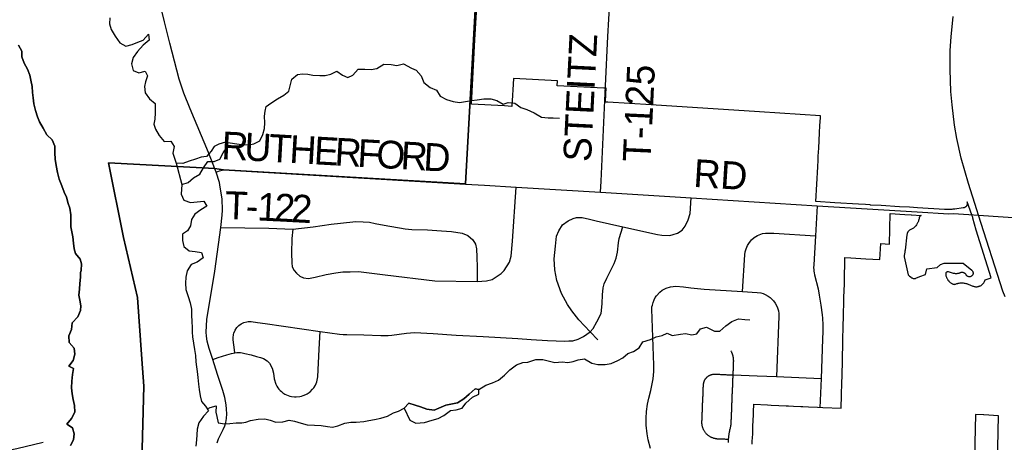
# Model space of a CAD drawing. Extents: x 114843 to 284848, y 317643 to 566895.
# Drawn here: x 168629 to 179255, y 463781 to 468339 of the extents above; entities that cross this region are included whole.
import ezdxf

# ---------------------------------------------------------------- set-up
doc = ezdxf.new("R2010")
doc.units = 0
for name, color, linetype in [('GM_X_Corporation', 7, 'Continuous'), ('GM_X_County_Road', 7, 'Continuous'), ('GM_X_Major_Lake', 7, 'Continuous'), ('GM_X_Major_River', 7, 'Continuous'), ('GM_X_Minor_Lake', 7, 'Continuous'), ('GM_X_Minor_River', 7, 'Continuous'), ('GM_X_State_Route', 7, 'Continuous'), ('GM_X_Township', 7, 'Continuous'), ('GM_X_Township_Road', 7, 'Continuous'), ('GM_X_Township_Road_Text', 7, 'Continuous')]:
    doc.layers.add(name, color=color, linetype=linetype)

msp = doc.modelspace()

# ---------------------------------------------------------------- linework, layer by layer
at = {"layer": 'GM_X_Corporation'}
for points in [[(176535, 463762), (176536, 463788), (176538, 463832), (176540, 463870), (176543, 463950), (176543, 463956), (176549, 464078), (176550, 464110), (176553, 464191), (176700, 464184), (176741, 464182), (176822, 464179), (176902, 464175), (176926, 464174), (176981, 464171), (177061, 464167), (177082, 464166), (177141, 464163), (177238, 464159), (177298, 464156), (177495, 464147), (177499, 464288), (177500, 464316), (177502, 464398), (177508, 464646), (177514, 464886), (177518, 465029), (177518, 465046), (177520, 465123), (177520, 465129), (177521, 465193), (177523, 465263), (177525, 465338), (177525, 465347), (177527, 465413), (177529, 465488), (177529, 465521), (177532, 465610), (177532, 465617), (177533, 465671), (177536, 465773), (177599, 465769), (177761, 465759), (177837, 465755), (177912, 465751), (177923, 465924), (178017, 465918), (178025, 466247), (178182, 466238), (178250, 466233), (178254, 466233), (178357, 466227), (178357, 466226), (178356, 466226), (178354, 466225), (178351, 466224), (178349, 466222), (178347, 466221), (178345, 466219), (178343, 466217), (178342, 466215), (178340, 466213), (178339, 466210), (178338, 466207), (178336, 466196), (178336, 466194), (178335, 466190), (178334, 466185), (178332, 466179), (178331, 466175), (178330, 466172), (178328, 466166), (178326, 466160), (178322, 466152), (178319, 466146), (178316, 466140), (178311, 466132), (178306, 466125), (178300, 466117), (178296, 466112), (178292, 466107), (178286, 466101), (178281, 466096), (178276, 466092), (178232, 466070), (178228, 466066), (178224, 466062), (178220, 466057), (178217, 466053), (178215, 466050), (178214, 466047), (178212, 466044), (178211, 466042), (178210, 466040), (178208, 466035), (178207, 466031), (178206, 466027), (178204, 466020), (178185, 465854), (178183, 465843), (178181, 465831), (178175, 465795), (178175, 465782), (178218, 465587), (178233, 465574), (178250, 465560), (178254, 465556), (178257, 465555), (178260, 465553), (178263, 465551), (178266, 465550), (178270, 465549), (178275, 465548), (178278, 465548), (178284, 465548), (178287, 465548), (178292, 465549), (178296, 465549), (178300, 465551), (178345, 465568), (178405, 465590), (178418, 465650), (178532, 465667), (178567, 465700), (178607, 465712), (178813, 465714), (178904, 465636), (178908, 465633), (178911, 465628), (178913, 465626), (178915, 465622), (178916, 465620), (178917, 465616), (178918, 465612), (178918, 465609), (178919, 465606), (178918, 465602), (178918, 465598), (178917, 465594), (178916, 465591), (178914, 465587), (178912, 465584), (178910, 465581), (178908, 465578), (178906, 465576), (178902, 465574), (178898, 465571), (178893, 465568), (178887, 465567), (178882, 465566), (178876, 465566), (178871, 465566), (178865, 465568), (178861, 465569), (178858, 465571), (178854, 465574), (178851, 465577), (178848, 465580), (178846, 465582), (178845, 465584), (178842, 465589), (178839, 465594), (178835, 465598), (178833, 465600), (178830, 465602), (178826, 465605), (178823, 465607), (178819, 465608), (178814, 465610), (178811, 465611), (178808, 465612), (178803, 465612), (178799, 465612), (178796, 465612), (178790, 465612), (178787, 465611), (178784, 465610), (178780, 465609), (178773, 465605), (178768, 465604), (178763, 465602), (178758, 465601), (178751, 465600), (178744, 465599), (178737, 465599), (178732, 465599), (178727, 465599), (178721, 465600), (178713, 465602), (178706, 465603), (178654, 465620), (178650, 465621), (178648, 465621), (178645, 465621), (178641, 465620), (178637, 465619), (178634, 465617), (178631, 465614), (178628, 465612), (178626, 465608), (178624, 465605), (178624, 465602), (178623, 465600), (178623, 465596), (178623, 465593), (178624, 465584), (178626, 465577), (178628, 465570), (178630, 465563), (178632, 465557), (178634, 465552), (178637, 465546), (178641, 465540), (178645, 465534), (178647, 465530), (178650, 465526), (178655, 465521), (178658, 465517), (178663, 465512), (178666, 465509), (178671, 465504), (178677, 465500), (178683, 465496), (178689, 465492), (178693, 465490), (178698, 465488), (178702, 465486), (178706, 465485), (178711, 465485), (178716, 465484), (178722, 465485), (178725, 465485), (178730, 465487), (178744, 465492), (178753, 465494), (178759, 465496), (178769, 465497), (178778, 465499), (178784, 465499), (178791, 465500), (178797, 465500), (178803, 465500), (178813, 465499), (178822, 465498), (178831, 465497), (178840, 465495), (178846, 465493), (178853, 465491), (178858, 465489), (178867, 465486), (178915, 465465), (178923, 465463), (178931, 465460), (178936, 465460), (178943, 465459), (178950, 465458), (178957, 465459), (178964, 465459), (178969, 465460), (178976, 465462), (178982, 465463), (178988, 465465), (178993, 465467), (178997, 465470), (179004, 465473), (179008, 465476), (179014, 465480), (179018, 465483), (179023, 465488), (179027, 465493), (179031, 465498), (179034, 465502), (179037, 465508), (179041, 465514), (179043, 465518), (179045, 465523), (179048, 465532), (179049, 465532), (179114, 465553), (178950, 466070), (178917, 466199), (178915, 466204), (178904, 466234), (178853, 466373), (178855, 466364), (178856, 466360), (178856, 466356), (178855, 466351), (178854, 466347), (178853, 466344), (178852, 466340), (178850, 466335), (178849, 466333), (178846, 466329), (178843, 466325), (178840, 466322), (178837, 466319), (178833, 466316), (178828, 466313), (178825, 466312), (178821, 466311), (178816, 466309), (178813, 466309), (178720, 466296), (178700, 466294), (178689, 466293), (178677, 466292), (178666, 466292), (178654, 466291), (178642, 466291), (178631, 466291), (178620, 466291), (178611, 466292), (178319, 466310), (178231, 466315), (178126, 466321), (177925, 466333), (177812, 466340), (177810, 466340), (177810, 466340), (177810, 466340), (177809, 466341), (177808, 466341), (177807, 466341), (177758, 466344), (177681, 466348), (177680, 466348), (177427, 466364), (177222, 466377), (177222, 466377), (177242, 466752), (177246, 466823), (177248, 466868), (177253, 466953), (177257, 467035), (177261, 467117), (177266, 467199), (177270, 467280), (177271, 467302), (176612, 467344), (175445, 467419), (174975, 467449), (174950, 467450), (174955, 467540), (174958, 467600), (174932, 467601), (174429, 467624), (174433, 467679), (173957, 467704), (173941, 467403), (173863, 467408), (173504, 467426), (173543, 468121), (173580, 468782)], [(179173, 463213), (179194, 464067), (179034, 464075), (179032, 464075), (178945, 464079), (178911, 462684)]]:
    msp.add_lwpolyline(points, dxfattribs=at)
at = {"layer": 'GM_X_County_Road'}
msp.add_lwpolyline([(179263, 465351), (179241, 465409), (178978, 466230), (178958, 466288), (178868, 466572), (178791, 466844), (178744, 467058), (178719, 467202), (178691, 467420), (178679, 467566), (178670, 467801), (178672, 468007), (178681, 468153), (178702, 468373)], dxfattribs=at)
at = {"layer": 'GM_X_Major_Lake'}
msp.add_line((170319, 466791), (170379, 466562), dxfattribs=at)
for points in [[(169601, 468360), (169600, 468294), (169618, 468232), (169658, 468160), (169710, 468090), (169775, 468054), (169843, 468073), (169905, 468097), (169963, 468117), (170019, 468183), (170025, 468119), (169961, 468065), (169901, 467997), (169855, 467932), (169835, 467864), (169854, 467792), (169916, 467767), (169982, 467785), (170008, 467735), (169988, 467669), (169976, 467617), (169985, 467551), (170031, 467487), (170093, 467435), (170091, 467385), (170093, 467333), (170088, 467265), (170078, 467213), (170096, 467159), (170136, 467091), (170189, 467025), (170261, 467027), (170297, 466971), (170283, 466899), (170319, 466791)], [(169294, 465635), (169298, 465705), (169282, 465755), (169231, 465817), (169217, 465867), (169211, 465927), (169203, 465997), (169192, 466051), (169182, 466103), (169180, 466164), (169180, 466234), (169170, 466306), (169154, 466358), (169133, 466426), (169111, 466480), (169083, 466548), (169057, 466620), (169036, 466690), (169022, 466766), (169012, 466836), (169010, 466902), (169008, 466974), (168979, 467044), (168923, 467098), (168881, 467168), (168844, 467237), (168820, 467291), (168800, 467361), (168782, 467431), (168774, 467495), (168767, 467553), (168763, 467619), (168749, 467687), (168739, 467739), (168715, 467805), (168678, 467869), (168654, 467937), (168652, 468001), (168618, 468063)], [(170379, 466562), (170371, 466457), (170401, 466391), (170473, 466367), (170545, 466373), (170615, 466381), (170648, 466327), (170586, 466289), (170519, 466243), (170482, 466183), (170474, 466117), (170442, 466063), (170386, 466025), (170386, 465958), (170402, 465892), (170460, 465847), (170523, 465837), (170593, 465827), (170611, 465771), (170545, 465725), (170479, 465698), (170435, 465630), (170423, 465562), (170419, 465498), (170423, 465430), (170448, 465354), (170470, 465284), (170482, 465216), (170484, 465152), (170487, 465082), (170489, 465020), (170491, 464968), (170495, 464918), (170505, 464850), (170517, 464783), (170526, 464715), (170530, 464647), (170538, 464595), (170544, 464545), (170552, 464479), (170559, 464409), (170567, 464351), (170577, 464283), (170593, 464221), (170635, 464169), (170666, 464119), (170614, 464063), (170562, 463990), (170544, 463922), (170542, 463860), (170538, 463808), (170530, 463738)], [(169179, 463745), (169211, 463807), (169219, 463871), (169200, 463935), (169138, 463977), (169190, 464037), (169224, 464107), (169222, 464177), (169205, 464243), (169195, 464305), (169187, 464369), (169191, 464440), (169199, 464512), (169211, 464576), (169158, 464602), (169208, 464664), (169226, 464730), (169218, 464796), (169162, 464856), (169159, 464930), (169189, 464998), (169197, 465068), (169257, 465133), (169287, 465201), (169289, 465251), (169279, 465315), (169267, 465367), (169274, 465431), (169278, 465495), (169284, 465561), (169284, 465611), (169294, 465635)]]:
    msp.add_lwpolyline(points, dxfattribs=at)
at = {"layer": 'GM_X_Major_River'}
msp.add_line((170319, 466791), (170379, 466562), dxfattribs=at)
for points in [[(169601, 468360), (169600, 468294), (169618, 468232), (169658, 468160), (169710, 468090), (169775, 468054), (169843, 468073), (169905, 468097), (169963, 468117), (170019, 468183), (170025, 468119), (169961, 468065), (169901, 467997), (169855, 467932), (169835, 467864), (169854, 467792), (169916, 467767), (169982, 467785), (170008, 467735), (169988, 467669), (169976, 467617), (169985, 467551), (170031, 467487), (170093, 467435), (170091, 467385), (170093, 467333), (170088, 467265), (170078, 467213), (170096, 467159), (170136, 467091), (170189, 467025), (170261, 467027), (170297, 466971), (170283, 466899), (170319, 466791)], [(168618, 468063), (168652, 468001), (168654, 467937), (168678, 467869), (168715, 467805), (168739, 467739), (168749, 467687), (168763, 467619), (168767, 467553), (168774, 467495), (168782, 467431), (168800, 467361), (168820, 467291), (168844, 467237), (168881, 467168), (168923, 467098), (168979, 467044), (169008, 466974), (169010, 466902), (169012, 466836), (169022, 466766), (169036, 466690), (169057, 466620), (169083, 466548), (169111, 466480), (169133, 466426), (169154, 466358), (169170, 466306), (169180, 466234), (169180, 466164), (169182, 466103), (169192, 466051), (169203, 465997), (169211, 465927), (169217, 465867), (169231, 465817), (169282, 465755), (169298, 465705), (169294, 465635)], [(170379, 466562), (170446, 466582), (170506, 466634), (170574, 466672), (170614, 466740), (170661, 466809), (170728, 466809), (170788, 466835), (170827, 466901), (170863, 466962), (170849, 467018), (170779, 466995), (170727, 466971), (170697, 466919), (170645, 466863), (170589, 466856), (170527, 466836), (170457, 466814), (170389, 466789), (170319, 466791)], [(170379, 466562), (170371, 466457), (170401, 466391), (170473, 466367), (170545, 466373), (170615, 466381), (170648, 466327), (170586, 466289), (170519, 466243), (170482, 466183), (170474, 466117), (170442, 466063), (170386, 466025), (170386, 465958), (170402, 465892), (170460, 465847), (170523, 465837), (170593, 465827), (170611, 465771), (170545, 465725), (170479, 465698), (170435, 465630), (170423, 465562), (170419, 465498), (170423, 465430), (170448, 465354), (170470, 465284), (170482, 465216), (170484, 465152), (170487, 465082), (170489, 465020), (170491, 464968), (170495, 464918), (170505, 464850), (170517, 464783), (170526, 464715), (170530, 464647), (170538, 464595), (170544, 464545), (170552, 464479), (170559, 464409), (170567, 464351), (170577, 464283), (170593, 464221), (170635, 464169), (170666, 464119), (170614, 464063), (170562, 463990), (170544, 463922), (170542, 463860), (170538, 463808), (170530, 463738)], [(169294, 465635), (169284, 465611), (169284, 465561), (169278, 465495), (169274, 465431), (169267, 465367), (169279, 465315), (169289, 465251), (169287, 465201), (169257, 465133), (169197, 465068), (169189, 464998), (169159, 464930), (169162, 464856), (169218, 464796), (169226, 464730), (169208, 464664), (169158, 464602), (169211, 464576), (169199, 464512), (169191, 464440), (169187, 464369), (169195, 464305), (169205, 464243), (169222, 464177), (169224, 464107), (169190, 464037), (169138, 463977), (169200, 463935), (169219, 463871), (169211, 463807), (169179, 463745)]]:
    msp.add_lwpolyline(points, dxfattribs=at)
at = {"layer": 'GM_X_Minor_Lake'}
for points in [[(173586, 464350), (173544, 464357), (173480, 464299), (173421, 464250), (173353, 464206), (173283, 464191), (173229, 464181), (173178, 464159), (173104, 464128), (173024, 464138), (172954, 464163), (172898, 464181), (172830, 464204), (172780, 464148)], [(172780, 464148), (172841, 464020), (172905, 463987), (172997, 463993), (173081, 464020), (173145, 464038), (173208, 464071), (173278, 464125), (173338, 464132), (173406, 464150), (173445, 464203), (173517, 464269), (173586, 464300), (173586, 464350)]]:
    msp.add_lwpolyline(points, dxfattribs=at)
at = {"layer": 'GM_X_Minor_River'}
for points in [[(171023, 466992), (171038, 466992), (171104, 466990), (171156, 467001), (171220, 467033), (171255, 467101), (171270, 467167), (171274, 467227), (171273, 467299), (171277, 467352), (171289, 467402), (171340, 467440), (171412, 467486), (171480, 467525), (171533, 467569), (171551, 467641), (171568, 467696), (171628, 467748), (171680, 467756), (171740, 467751), (171792, 467741), (171870, 467736), (171926, 467736), (171988, 467750), (172053, 467785), (172112, 467741), (172170, 467714), (172223, 467742), (172281, 467804), (172355, 467805), (172423, 467801), (172485, 467814), (172558, 467858), (172640, 467855), (172700, 467845), (172772, 467864), (172856, 467816), (172908, 467795), (172963, 467733), (172991, 467663), (173060, 467608), (173126, 467580), (173168, 467515), (173235, 467479), (173309, 467456), (173375, 467446), (173439, 467456), (173506, 467469), (173568, 467475), (173640, 467484), (173714, 467486), (173780, 467469), (173848, 467429), (173900, 467444), (173972, 467440), (174037, 467392), (174103, 467369), (174181, 467333), (174261, 467288), (174333, 467281), (174385, 467279), (174455, 467277)], [(170849, 467018), (171023, 466992)], [(171026, 463990), (171069, 463998), (171120, 464016), (171204, 464029), (171276, 464034), (171332, 464018), (171394, 463996), (171468, 464003), (171538, 464019), (171596, 464008), (171666, 463988), (171732, 463969), (171812, 463965), (171882, 463962), (171952, 463950), (172004, 463944), (172064, 463957), (172138, 463987), (172204, 463998), (172260, 463998), (172344, 464005), (172399, 464015), (172459, 464026), (172527, 464042), (172599, 464063), (172665, 464099), (172718, 464115), (172780, 464148), (172830, 464204), (172898, 464181), (172954, 464163), (173024, 464138), (173104, 464128), (173178, 464159), (173229, 464181), (173283, 464191), (173353, 464206), (173421, 464250), (173480, 464299), (173544, 464357), (173586, 464350), (173659, 464398), (173731, 464421), (173795, 464449), (173860, 464504), (173920, 464562), (173992, 464615), (174059, 464641), (174113, 464646), (174199, 464674), (174275, 464675), (174331, 464661), (174405, 464642), (174483, 464650), (174545, 464642), (174603, 464651), (174655, 464671), (174726, 464680), (174803, 464634), (174867, 464619), (174947, 464619), (175011, 464632), (175086, 464662), (175140, 464691), (175194, 464739), (175253, 464759), (175315, 464798), (175355, 464864), (175436, 464891), (175498, 464919), (175564, 464934), (175618, 464956), (175670, 464934), (175762, 464947), (175814, 464953), (175884, 464938), (175937, 464950), (175975, 465005), (176041, 465021), (176129, 464978), (176187, 464978), (176249, 465038), (176314, 465085), (176386, 465113), (176454, 465106), (176508, 465102)], [(170653, 464140), (170685, 464155), (170749, 464175), (170745, 464107), (170757, 464057), (170772, 463989), (170844, 463978), (170896, 463982), (170964, 463992), (171026, 463990)]]:
    msp.add_lwpolyline(points, dxfattribs=at)
at = {"layer": 'GM_X_State_Route'}
for points in [[(170750, 466696), (170736, 466730), (170666, 466906), (170468, 467379), (170401, 467547), (170351, 467696), (170251, 468086), (170193, 468314), (170113, 468645), (170071, 468806), (170035, 468920), (169955, 469126), (169823, 469372), (169779, 469441), (169706, 469532), (169593, 469661), (169247, 469958)], [(170801, 466099), (170815, 466231), (170817, 466285), (170813, 466408), (170794, 466534), (170784, 466582), (170750, 466696)], [(170759, 463773), (170776, 463819), (170826, 463918), (170843, 463958), (170854, 463993), (170861, 464038), (170863, 464087), (170861, 464138), (170857, 464185), (170842, 464263), (170820, 464339), (170764, 464513), (170712, 464673), (170673, 464794), (170653, 464871), (170645, 464924), (170643, 464967), (170650, 465106), (170734, 465628), (170801, 466099)]]:
    msp.add_lwpolyline(points, dxfattribs=at)
at = {"layer": 'GM_X_Township'}
for points in [[(169905, 461947), (169968, 464386), (169947, 464679), (169899, 465344), (169750, 465988), (169587, 466796), (170735, 466733), (170828, 466720), (173439, 466569), (173760, 472337), (173997, 476378), (174123, 478346), (174182, 479806), (174410, 484018)], [(174410, 484018), (174182, 479806), (174123, 478346), (173997, 476378), (173760, 472337), (173439, 466569), (170828, 466720), (170735, 466733), (169587, 466796), (169750, 465988), (169899, 465344), (169947, 464679), (169968, 464386), (169905, 461947)]]:
    msp.add_lwpolyline(points, dxfattribs=at)
at = {"layer": 'GM_X_Township_Road'}
msp.add_line((171576, 466081), (171567, 465979), dxfattribs=at)
for points in [[(174953, 467627), (174977, 468159), (175010, 468722)], [(174897, 466477), (174906, 466598), (174953, 467627)], [(170750, 466696), (170785, 466710), (170829, 466718), (173441, 466566), (173646, 466554)], [(172575, 465588), (173108, 465523), (173567, 465515), (173668, 465522), (173730, 465538), (173824, 465602), (173859, 465634), (173917, 465724), (173935, 465788), (173949, 465949), (173989, 466534)], [(173646, 466554), (173989, 466534), (174897, 466477), (175877, 466416), (177237, 466331), (178315, 466266), (178655, 466244), (178702, 466248), (178872, 466236)], [(174870, 464884), (174787, 464973), (174665, 465103), (174588, 465198), (174542, 465267), (174477, 465387), (174427, 465525), (174403, 465639), (174398, 465761), (174411, 465896), (174424, 466004), (174447, 466061), (174488, 466126), (174548, 466168), (174601, 466194), (174640, 466204), (174701, 466206), (174777, 466189), (174850, 466170), (175138, 466105), (175512, 466023), (175561, 466015), (175644, 466011), (175680, 466021), (175727, 466038), (175779, 466069), (175811, 466113), (175843, 466180), (175864, 466247), (175877, 466416)], [(177237, 466331), (177217, 466007), (177198, 465693), (177197, 465662), (177198, 465644), (177200, 465626), (177203, 465608), (177207, 465587), (177245, 465436), (177259, 465366), (177277, 465260), (177289, 465154), (177292, 465118), (177296, 465046), (177297, 464975), (177295, 464892), (177278, 464469), (177266, 464154)], [(178872, 466236), (178978, 466230), (179885, 466171), (180262, 466147)], [(170801, 466099), (171317, 466089), (171576, 466081), (171797, 466106), (171992, 466132), (172091, 466143)], [(170951, 464746), (170948, 464779), (170933, 464885), (170932, 464909), (170936, 464943), (170940, 464959), (170953, 464990), (170972, 465017), (170995, 465041), (171019, 465058), (171048, 465073), (171079, 465081), (171095, 465083), (171127, 465083), (171196, 465073), (171278, 465061), (171873, 464976), (172080, 464947), (172120, 464944), (172161, 464942), (172342, 464938), (172526, 464934), (172607, 464934), (172646, 464936), (172804, 464958), (172891, 464965), (173091, 464954), (173340, 464937), (173630, 464923), (174004, 464901), (174149, 464891), (174325, 464877), (174514, 464873), (174554, 464875), (174600, 464876), (174656, 464893), (174715, 464921), (174787, 464973), (174818, 465009), (174859, 465079), (174903, 465171), (174908, 465203), (174916, 465276), (174918, 465370), (174928, 465447), (174937, 465490), (174964, 465552), (175005, 465629), (175045, 465709), (175068, 465767), (175080, 465831), (175091, 465933), (175098, 465979), (175138, 466105)], [(172091, 466143), (172257, 466162), (172336, 466159), (172406, 466154), (172467, 466141), (172561, 466121), (172789, 466084), (172861, 466076), (173029, 466071), (173180, 466063), (173288, 466055), (173406, 466035), (173464, 466010), (173519, 465966), (173547, 465916), (173560, 465867), (173560, 465844), (173564, 465798), (173568, 465649), (173567, 465515)], [(171567, 465979), (171562, 465822), (171567, 465718), (171571, 465673)], [(176431, 465406), (176456, 465803), (176459, 465834), (176468, 465868), (176483, 465904), (176497, 465926), (176515, 465951), (176527, 465964), (176557, 465989), (176590, 466010), (176626, 466025), (176647, 466031), (176677, 466037), (176707, 466038), (176768, 466035), (177217, 466007)], [(171571, 465673), (171590, 465632), (171615, 465606), (171653, 465572), (171693, 465553), (171747, 465546), (171819, 465562)], [(171819, 465562), (171936, 465590), (172042, 465610), (172118, 465620), (172196, 465620), (172286, 465624), (172575, 465588)], [(175437, 463715), (175411, 463807), (175400, 463872), (175391, 463966), (175390, 464041), (175394, 464113), (175405, 464191), (175419, 464258), (175441, 464339), (175466, 464466), (175472, 464544), (175473, 464614), (175452, 465216), (175452, 465240), (175457, 465261), (175465, 465289), (175476, 465318), (175488, 465341), (175502, 465362), (175539, 465401), (175562, 465420), (175605, 465443), (175653, 465458), (175710, 465463), (175793, 465456), (175873, 465446), (176018, 465432), (176431, 465406), (176588, 465397), (176627, 465391), (176652, 465384), (176673, 465376), (176707, 465358), (176729, 465343), (176765, 465307), (176783, 465282), (176798, 465256), (176808, 465232), (176818, 465198), (176822, 465168), (176823, 465137), (176796, 464489)], [(170712, 464673), (170771, 464694), (170864, 464723), (170915, 464738), (170951, 464746), (170971, 464749), (170991, 464749), (171011, 464748), (171030, 464746), (171059, 464740), (171126, 464723), (171186, 464707), (171229, 464696), (171262, 464683), (171299, 464659), (171324, 464634), (171355, 464580), (171367, 464526), (171374, 464465), (171393, 464408), (171405, 464386), (171415, 464369), (171427, 464354), (171440, 464340), (171454, 464327), (171469, 464315), (171490, 464301), (171507, 464292), (171543, 464279), (171562, 464275), (171595, 464271), (171614, 464270), (171653, 464274), (171672, 464279), (171690, 464285), (171716, 464295), (171733, 464304), (171764, 464326), (171791, 464353), (171803, 464368), (171821, 464397), (171836, 464432), (171841, 464450), (171847, 464487), (171863, 464785), (171873, 464976)], [(176280, 463777), (176280, 463786), (176280, 463794), (176280, 463803), (176280, 463811), (176280, 463820), (176281, 463828), (176282, 463836), (176282, 463845), (176283, 463853), (176285, 463862), (176286, 463870), (176287, 463879), (176289, 463887), (176291, 463895), (176293, 463905), (176295, 463914), (176297, 463924), (176299, 463933), (176301, 463943), (176303, 463952), (176304, 463957), (176304, 463961), (176305, 463965), (176306, 463969), (176306, 463973), (176307, 463978), (176307, 463982), (176308, 463986), (176308, 463990), (176308, 463995), (176308, 464004), (176309, 464014), (176309, 464024), (176310, 464034), (176310, 464044), (176310, 464054), (176311, 464064), (176311, 464073), (176312, 464083), (176312, 464093), (176312, 464103), (176313, 464113), (176313, 464123), (176314, 464133), (176314, 464143), (176314, 464152), (176315, 464162), (176315, 464172), (176316, 464182), (176316, 464192), (176316, 464202), (176317, 464212), (176317, 464221), (176318, 464231), (176318, 464241), (176318, 464251), (176319, 464261), (176319, 464271), (176320, 464281), (176320, 464291), (176320, 464300), (176321, 464310), (176321, 464320), (176322, 464330), (176322, 464340), (176322, 464350), (176323, 464360), (176323, 464369), (176324, 464379), (176324, 464389), (176324, 464399), (176325, 464409), (176325, 464419), (176326, 464429), (176326, 464439), (176326, 464448), (176327, 464458), (176327, 464468), (176328, 464478), (176328, 464488), (176328, 464498), (176329, 464508), (176330, 464528), (176330, 464537), (176330, 464547), (176331, 464557), (176331, 464567), (176332, 464577), (176332, 464587), (176332, 464597), (176333, 464607), (176333, 464617), (176334, 464627), (176334, 464637), (176334, 464647), (176334, 464651), (176335, 464655), (176335, 464658), (176334, 464662), (176334, 464666), (176334, 464670), (176334, 464674), (176333, 464678), (176333, 464681), (176333, 464685), (176332, 464689), (176331, 464693), (176331, 464697), (176330, 464700), (176329, 464704), (176328, 464708), (176328, 464712), (176327, 464715), (176326, 464719), (176324, 464723), (176323, 464726), (176322, 464730), (176321, 464734), (176319, 464737), (176318, 464741), (176316, 464744), (176315, 464748), (176313, 464751), (176312, 464755), (176310, 464758), (176308, 464762), (176306, 464765), (176304, 464768)], [(176280, 463811), (176270, 463811), (176261, 463812), (176251, 463812), (176241, 463813), (176232, 463813), (176222, 463813), (176213, 463814), (176203, 463814), (176193, 463815), (176184, 463815), (176174, 463815), (176165, 463816), (176158, 463816), (176152, 463817), (176146, 463818), (176140, 463819), (176134, 463820), (176128, 463821), (176122, 463823), (176116, 463825), (176110, 463827), (176104, 463829), (176098, 463831), (176093, 463834), (176087, 463837), (176082, 463840), (176076, 463843), (176071, 463846), (176066, 463850), (176061, 463854), (176056, 463858), (176052, 463862), (176047, 463866), (176043, 463870), (176038, 463875), (176034, 463880), (176030, 463884), (176027, 463889), (176023, 463894), (176020, 463900), (176016, 463905), (176013, 463910), (176010, 463916), (176008, 463922), (176005, 463927), (176003, 463933), (176001, 463939), (175999, 463945), (175998, 463951), (175996, 463957), (175995, 463963), (175994, 463969), (175993, 463975), (175992, 463981), (175992, 463988), (175992, 463994), (175992, 464000), (175992, 464013), (175993, 464023), (175993, 464033), (175994, 464043), (175994, 464053), (175994, 464063), (175995, 464073), (175995, 464083), (175996, 464093), (175996, 464103), (175997, 464113), (175997, 464122), (175997, 464132), (175998, 464142), (175998, 464152), (175999, 464162), (175999, 464172), (175999, 464182), (176000, 464192), (176000, 464202), (176001, 464212), (176001, 464222), (176002, 464232), (176002, 464242), (176002, 464252), (176003, 464262), (176003, 464271), (176004, 464281), (176004, 464291), (176004, 464301), (176005, 464311), (176005, 464321), (176006, 464331), (176006, 464341), (176007, 464351), (176007, 464361), (176007, 464371), (176008, 464381), (176008, 464391), (176009, 464401), (176009, 464405), (176009, 464409), (176010, 464413), (176011, 464417), (176011, 464421), (176012, 464425), (176013, 464429), (176015, 464433), (176016, 464437), (176018, 464441), (176019, 464445), (176021, 464449), (176023, 464453), (176025, 464456), (176027, 464460), (176029, 464463), (176032, 464467), (176034, 464470), (176037, 464473), (176040, 464476), (176043, 464480), (176046, 464482), (176049, 464485), (176052, 464488), (176055, 464491), (176059, 464493), (176062, 464496), (176066, 464498), (176069, 464500), (176073, 464502), (176077, 464504), (176080, 464506), (176084, 464507), (176088, 464509), (176092, 464510), (176096, 464511), (176100, 464512), (176104, 464513), (176108, 464514), (176113, 464515), (176117, 464515), (176121, 464515), (176125, 464516), (176129, 464516), (176133, 464516), (176143, 464515), (176153, 464515), (176163, 464514), (176172, 464514), (176182, 464514), (176192, 464513), (176202, 464513), (176212, 464512), (176221, 464512), (176231, 464512), (176241, 464511), (176251, 464511), (176260, 464510), (176270, 464510), (176280, 464510), (176290, 464509), (176299, 464509), (176309, 464508), (176319, 464508), (176329, 464508), (176589, 464497)], [(176589, 464497), (176796, 464489), (177278, 464469)], [(167673, 464362), (167753, 464394), (167822, 464400), (167900, 464389), (167938, 464376), (167991, 464348), (168022, 464319), (168052, 464285), (168084, 464231), (168139, 464077), (168183, 463916), (168219, 463830), (168257, 463780), (168284, 463750), (168370, 463707), (168426, 463690), (168475, 463689), (168507, 463696), (168598, 463712), (168883, 463781)]]:
    msp.add_lwpolyline(points, dxfattribs=at)

# ---------------------------------------------------------------- texts
at = {"layer": 'GM_X_Township_Road_Text'}
for s, rotation, p in [('STEITZ', 87.1191, (174794, 466800)), ('T-125', 87.3265, (175437, 466801)), ('R', 357.1872, (170802, 466834)), ('U', 356.7748, (171048, 466822)), ('T', 356.7718, (171311, 466807)), ('H', 356.7693, (171535, 466795)), ('E', 356.7694, (171799, 466780)), ('R', 356.7688, (172023, 466767)), ('F', 356.7703, (172269, 466753)), ('O', 356.7713, (172471, 466742)), ('R', 356.772, (172735, 466727)), ('D', 356.7712, (172981, 466713)), ('RD', 356.468, (175895, 466536)), ('T', 357.892, (170841, 466190)), ('1', 356.9708, (171187, 466175)), ('2', 356.95, (171371, 466166)), ('2', 356.9344, (171556, 466156)), ('-', 357.0543, (171064, 466182))]:
    msp.add_text(s, height=300, rotation=rotation, dxfattribs=at).set_placement(p)

doc.saveas('drawing.dxf')
